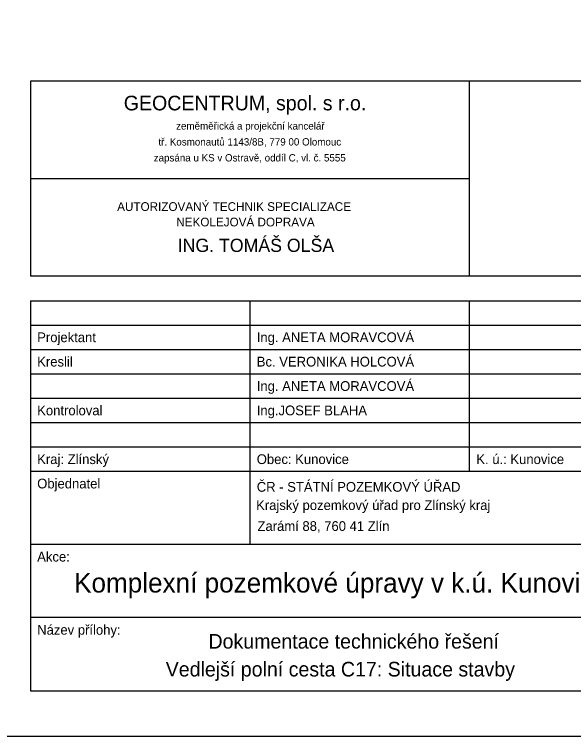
# Model space of a CAD drawing. Extents: x -574342 to -507939, y -1144044 to -1123894.
# Drawn here: x -508231.9 to -508117.3, y -1144035.7 to -1143887.6 of the extents above; entities that cross this region are included whole.
import ezdxf

# ---------------------------------------------------------------- set-up
doc = ezdxf.new("R2010")
doc.units = 0
for name, color, linetype in [('08_LEGENDA_HV', 7, 'Continuous'), ('Level 1', 7, 'Continuous'), ('Level 255', 7, 'Continuous'), ('rozpiska', 7, 'Continuous')]:
    doc.layers.add(name, color=color, linetype=linetype)

msp = doc.modelspace()

# ---------------------------------------------------------------- linework, layer by layer
at = {"layer": 'Level 1'}
msp.add_lwpolyline([(-508026.76, -1142847.7), (-508026.76, -1144035.7), (-508866.76, -1144035.7), (-508866.76, -1142847.7)], close=True, dxfattribs=at)
at = {"layer": 'Level 255'}
msp.add_line((-508228.6, -1144026.31), (-508038.63, -1144026.31), dxfattribs=at)
msp.add_line((-508228.6, -1144026.31), (-508038.63, -1144026.31), dxfattribs=at)
msp.add_line((-508228.6, -1144026.31), (-508038.63, -1144026.31), dxfattribs=at)
msp.add_line((-508228.6, -1144026.31), (-508038.63, -1144026.31), dxfattribs=at)
at = {"layer": 'rozpiska'}
for p, q in [((-508228.63, -1143901.31), (-508228.63, -1143941.31)), ((-508038.63, -1143901.31), (-508228.63, -1143901.31)), ((-508038.63, -1143901.31), (-508228.63, -1143901.31)), ((-508138.63, -1143941.31), (-508138.63, -1143901.31)), ((-508138.63, -1143921.31), (-508228.63, -1143921.31)), ((-508038.63, -1143941.31), (-508228.63, -1143941.31)), ((-508228.63, -1143946.31), (-508228.63, -1144026.31)), ((-508228.63, -1143946.31), (-508038.63, -1143946.31)), ((-508183.63, -1143996.31), (-508183.63, -1143946.31)), ((-508138.63, -1143981.31), (-508138.63, -1143946.31)), ((-508228.63, -1143951.31), (-508093.63, -1143951.31)), ((-508228.63, -1143956.31), (-508093.63, -1143956.31)), ((-508228.63, -1143961.31), (-508093.63, -1143961.31)), ((-508228.63, -1143966.31), (-508093.63, -1143966.31)), ((-508228.63, -1143971.31), (-508093.63, -1143971.31)), ((-508228.63, -1143976.31), (-508038.63, -1143976.31)), ((-508038.63, -1143981.31), (-508228.63, -1143981.31)), ((-508038.63, -1143996.31), (-508228.63, -1143996.31)), ((-508038.63, -1144011.31), (-508228.63, -1144011.31)), ((-508228.63, -1144026.31), (-508038.63, -1144026.31)), ((-508228.63, -1144026.31), (-508038.63, -1144026.31))]:
    msp.add_line(p, q, dxfattribs=at)

# ---------------------------------------------------------------- texts
at = {"layer": '08_LEGENDA_HV'}
for s, height, p in [('AUTORIZOVANÝ TECHNIK SPECIALIZACE', 1.7917, (-508210.87, -1143927.9)), ('NEKOLEJOVÁ DOPRAVA', 1.7917, (-508198.75, -1143931.07)), ('ING. TOMÁŠ OLŠA', 2.7148, (-508198.47, -1143936.31))]:
    msp.add_text(s, height=height, dxfattribs=at).set_placement(p)
at = {"layer": 'rozpiska'}
for s, height, p in [('GEOCENTRUM, spol. s r.o.', 3, (-508209.52, -1143907.27)), ('zeměměřická a projekční kancelář', 1.5, (-508198.79, -1143911.21)), ('tř. Kosmonautů 1143/8B, 779 00 Olomouc', 1.5, (-508202.42, -1143914.48)), ('zapsána u KS v Ostravě, oddíl C, vl. č. 5555', 1.5, (-508203.38, -1143917.75)), ('Projektant', 2, (-508227.26, -1143954.81)), ('Ing. ANETA MORAVCOVÁ', 2, (-508182.26, -1143954.81)), ('Kreslil', 2, (-508227.26, -1143959.81)), ('Bc. VERONIKA HOLCOVÁ', 2, (-508182.26, -1143959.81)), ('Ing. ANETA MORAVCOVÁ', 2, (-508182.26, -1143964.81)), ('Kontroloval', 2, (-508227.26, -1143969.81)), ('Ing.JOSEF BLAHA', 2, (-508182.26, -1143969.81)), ('Kraj: Zlínský', 2, (-508227.26, -1143979.81)), ('Obec: Kunovice', 2, (-508182.26, -1143979.81)), ('K. ú.: Kunovice', 2, (-508137.26, -1143979.81)), ('Objednatel', 2, (-508227.26, -1143984.81)), ('ČR - STÁTNÍ POZEMKOVÝ ÚŘAD', 2, (-508182.26, -1143985.49)), ('Krajský pozemkový úřad pro Zlínský kraj ', 2, (-508182.39, -1143989.24)), ('Zarámí 88, 760 41 Zlín', 2, (-508182.11, -1143993.53)), ('Akce:', 2, (-508227.26, -1143999.81)), ('Komplexní pozemkové úpravy v k.ú. Kunovice', 4, (-508219.7, -1144006.16)), ('Název přílohy:', 2, (-508227.26, -1144014.81)), ('Dokumentace technického řešení', 3, (-508192.16, -1144017.66)), ('Vedlejší polní cesta C17: Situace stavby', 3, (-508200.92, -1144023.38))]:
    msp.add_text(s, height=height, dxfattribs=at).set_placement(p)

doc.saveas('drawing.dxf')
